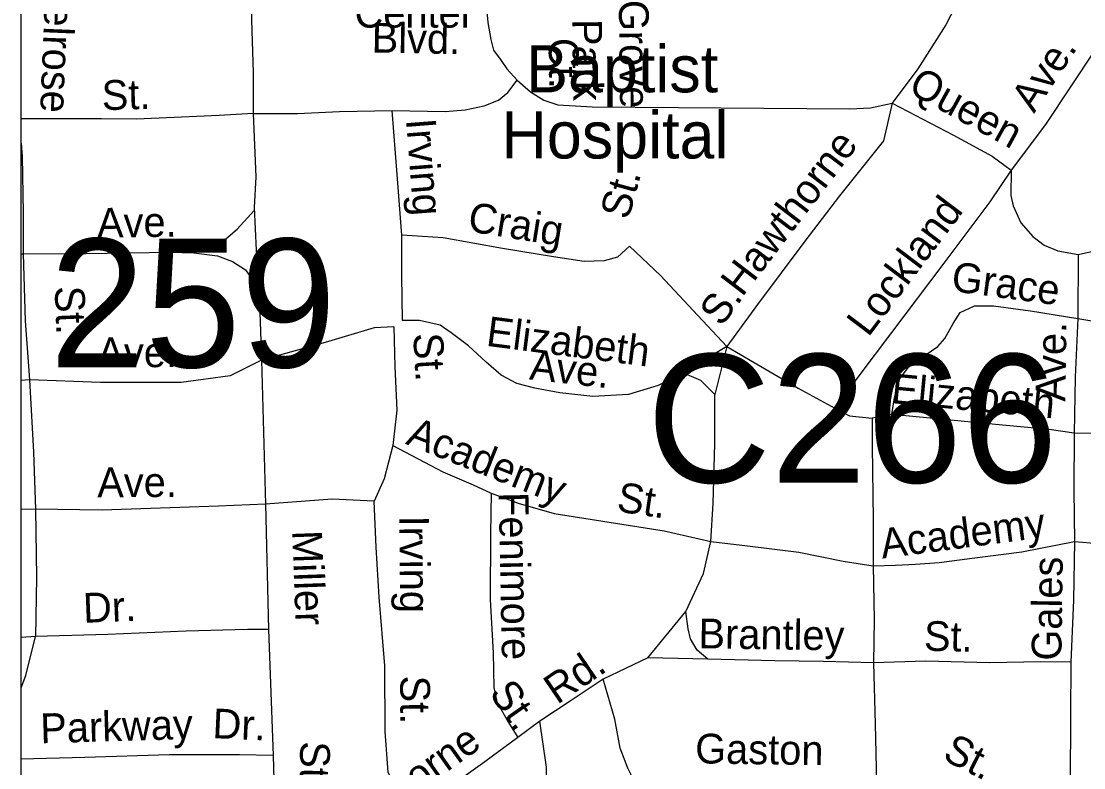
# Model space of a CAD drawing. Extents: x 1553981 to 1780076, y 812965 to 996873.
# Drawn here: x 1632323 to 1632747.1, y 847551.1 to 847849 of the extents above; entities that cross this region are included whole.
import ezdxf

# ---------------------------------------------------------------- set-up
doc = ezdxf.new("R2010")
doc.units = 0
for name, color, linetype in [('Default', 7, 'Continuous'), ('Exist Cultural Cemetery CELL', 7, 'Continuous'), ('Exist Road Non-System Type 51 Label', 7, 'Continuous'), ('Exist Road Secondary Structure Culvert Number Label', 7, 'Continuous'), ('Exist Road Secondary Structure Standard Bridge Number Label', 7, 'Continuous'), ('Map Preparation Border County Name Lower Right Label', 7, 'Continuous')]:
    doc.layers.add(name, color=color, linetype=linetype)

msp = doc.modelspace()

# ---------------------------------------------------------------- linework, layer by layer
at = {"layer": 'Default'}
msp.add_lwpolyline([(1632323.05, 848155.4), (1636375.85, 848155.4), (1636375.85, 845052.3), (1632323.05, 845052.3)], close=True, dxfattribs=at)
at = {"layer": 'Map Preparation Border County Name Lower Right Label'}
for p, q in [((1632744.86, 847755.83), (1632744.71, 847730.34)), ((1632417.86, 847744.12), (1632418.98, 847713.73)), ((1632604.69, 847719.18), (1632587.04, 847708.7)), ((1632604.69, 847719.18), (1632599.9, 847700.01)), ((1632418.98, 847713.73), (1632420.54, 847656.26)), ((1632670.45, 847691.98), (1632662.64, 847690.64)), ((1632420.54, 847656.26), (1632421.71, 847606.22)), ((1632573.08, 847594.97), (1632588.34, 847613.5)), ((1632421.71, 847606.22), (1632423.58, 847555.92)), ((1632573.08, 847594.97), (1632555.27, 847586.44)), ((1632597.03, 847594.39), (1632573.08, 847594.97)), ((1632529.98, 847569.66), (1632521.17, 847563.12)), ((1632423.58, 847555.92), (1632425, 847506.37))]:
    msp.add_line(p, q, dxfattribs=at)
for points in [[(1632413.35, 847903.71), (1632414.89, 847861.64), (1632414.89, 847849.41), (1632415.64, 847828.52), (1632415.64, 847812.15)], [(1632707.26, 847879.06), (1632703.1, 847868.89), (1632692.04, 847847.55), (1632680.89, 847829.92), (1632670.68, 847816.3)], [(1632508.16, 847860.55), (1632509.29, 847848.45), (1632510.42, 847841.64), (1632511.56, 847837.48), (1632514.58, 847833.32), (1632516.85, 847829.92), (1632521.01, 847825.38)], [(1632761.28, 847853.8), (1632751.54, 847837.47), (1632731.85, 847807.77), (1632718.1, 847789.49)], [(1632471.13, 847813.28), (1632492.28, 847812.9), (1632500.22, 847813.65), (1632507.78, 847815.17), (1632513.45, 847817.44), (1632517.23, 847820.46), (1632521.01, 847825.38)], [(1632521.01, 847825.38), (1632526.3, 847820.84), (1632531.59, 847817.44), (1632537.26, 847815.55), (1632544.06, 847815.17), (1632550.87, 847814.79), (1632653.68, 847814.03), (1632661.99, 847814.41), (1632670.68, 847816.3)], [(1632415.64, 847812.15), (1632433.32, 847812.15), (1632450.06, 847812.9), (1632471.13, 847813.28)], [(1632474.97, 847763.61), (1632473.08, 847787.86), (1632471.13, 847813.28)], [(1632670.68, 847816.3), (1632667.11, 847801.21), (1632649.55, 847779.23), (1632635.78, 847761.19), (1632616.91, 847735.99), (1632604.69, 847719.18)], [(1632670.68, 847816.3), (1632695.12, 847803.54), (1632710.48, 847795.07), (1632718.1, 847789.49)], [(1632415.64, 847812.15), (1632402.1, 847811.4), (1632369.06, 847809.89), (1632355.04, 847809.98), (1632323.05, 847809.98)], [(1632415.64, 847812.15), (1632416.64, 847786.93), (1632415.98, 847774.6)], [(1632323.05, 847800.27), (1632323.45, 847794.93), (1632323.82, 847772.35), (1632323.82, 847756.16)], [(1632718.1, 847789.49), (1632709.66, 847776.88), (1632691.31, 847752.41), (1632670.41, 847724.75), (1632657.66, 847707.95), (1632647.71, 847694.59)], [(1632718.1, 847789.49), (1632718, 847779.46), (1632718.94, 847775.24), (1632721.97, 847768.48), (1632726.72, 847763.1), (1632731.23, 847759.63), (1632736.76, 847757.3), (1632744.86, 847755.83)], [(1632391.91, 847756.54), (1632398.68, 847758.8), (1632404.7, 847762.18), (1632409.21, 847765.95), (1632416.03, 847773.46)], [(1632415.98, 847774.6), (1632416.74, 847757.67), (1632417.86, 847744.12)], [(1632744.86, 847755.83), (1632751.41, 847757.3), (1632758.42, 847760.88), (1632766.25, 847767.25), (1632772.82, 847771.9), (1632777.33, 847773.28), (1632781.83, 847773.52), (1632790.34, 847773.64)], [(1632475.2, 847729.61), (1632474.96, 847747.35), (1632474.97, 847763.61)], [(1632565.83, 847759.24), (1632561.01, 847754.81), (1632555.73, 847753.39), (1632547.74, 847753.03), (1632535.53, 847754.95), (1632515.11, 847758.24), (1632491.43, 847762.6), (1632474.97, 847763.61)], [(1632604.69, 847719.18), (1632593.13, 847731.59), (1632578.12, 847747.56), (1632565.83, 847759.24)], [(1632323.05, 847756.14), (1632323.82, 847756.16)], [(1632323.82, 847756.16), (1632348.95, 847756.33), (1632382.43, 847756.83), (1632391.91, 847756.54)], [(1632323.82, 847756.16), (1632324.58, 847729.44), (1632326.38, 847705.92)], [(1632391.91, 847756.54), (1632401.31, 847755.41), (1632407.33, 847753.15), (1632412.6, 847749.76), (1632418.04, 847741.98)], [(1632670.45, 847691.98), (1632671.56, 847698.71), (1632673.67, 847706.42), (1632677.24, 847711.1), (1632683.81, 847715.77), (1632688.86, 847719.2), (1632691.65, 847722.39), (1632694.97, 847728.33), (1632697.79, 847732.8), (1632703.47, 847735.43), (1632711.07, 847735.35), (1632725.79, 847733.38), (1632744.71, 847730.34)], [(1632587.04, 847708.7), (1632577.21, 847703.6), (1632565.43, 847700.04), (1632551.18, 847699.25), (1632537.95, 847700.69), (1632527.98, 847702.6), (1632520.77, 847704.45), (1632514.58, 847707.8), (1632508.66, 847712.87), (1632501.54, 847719.47), (1632494.61, 847724.59), (1632490.17, 847727.63), (1632481.96, 847729.52), (1632475.2, 847729.61)], [(1632744.71, 847730.34), (1632743.61, 847706.88), (1632743.26, 847684.65)], [(1632744.71, 847730.34), (1632766.38, 847726.78), (1632789.83, 847723.93)], [(1632471.73, 847727.03), (1632463.91, 847726.64), (1632444.37, 847720.77), (1632418.98, 847713.73)], [(1632471.73, 847727.03), (1632472.12, 847711), (1632472.9, 847693.8), (1632471.33, 847679.72)], [(1632604.69, 847719.18), (1632615.56, 847712.78), (1632633.14, 847702.52), (1632647.71, 847694.59)], [(1632418.98, 847713.73), (1632406.47, 847707.48), (1632386.88, 847704.79), (1632354.66, 847704.79), (1632326.38, 847705.92)], [(1632599.9, 847700.01), (1632594.23, 847705.61), (1632587.04, 847708.7)], [(1632326.38, 847705.92), (1632323.05, 847705.67)], [(1632326.38, 847705.92), (1632327.94, 847676.98), (1632328.72, 847654.31)], [(1632598.26, 847641.34), (1632599.24, 847656.55), (1632599.85, 847680.28), (1632599.9, 847700.01)], [(1632647.71, 847694.59), (1632653.65, 847691.52), (1632662.64, 847690.64)], [(1632662.64, 847690.64), (1632662.71, 847679.38), (1632663.02, 847650.16), (1632662.99, 847631.67)], [(1632743.26, 847684.65), (1632733.31, 847686.05), (1632711.86, 847688.11), (1632689.89, 847690.18), (1632670.45, 847691.98)], [(1632743.26, 847684.65), (1632743.18, 847661.91), (1632743.36, 847641.42)], [(1632789.21, 847683.47), (1632765.24, 847684.33), (1632743.26, 847684.65)], [(1632471.33, 847679.72), (1632467.82, 847666.43), (1632463.91, 847657.44)], [(1632471.33, 847679.72), (1632491.26, 847669.15), (1632503.44, 847663.97), (1632510.62, 847660.63)], [(1632510.62, 847660.63), (1632510.37, 847644.4), (1632510.24, 847618.16), (1632511.41, 847596.9), (1632511.7, 847583.16), (1632512.86, 847577.38), (1632517.47, 847569.09), (1632521.17, 847563.12)], [(1632510.62, 847660.63), (1632521.3, 847656.71), (1632535.72, 847652.51), (1632555.17, 847649.47), (1632579.58, 847645.6), (1632598.26, 847641.34)], [(1632420.54, 847656.26), (1632401.79, 847655.48), (1632355.29, 847653.92), (1632328.72, 847654.31)], [(1632463.91, 847657.44), (1632447.11, 847658.22), (1632420.54, 847656.26)], [(1632479.44, 847533.43), (1632475.74, 847536.84), (1632472.9, 847542.24), (1632469.49, 847549.36), (1632468.22, 847565.56), (1632468.11, 847591.8), (1632465.86, 847619.12), (1632464.69, 847639.06), (1632463.91, 847657.44)], [(1632328.72, 847654.31), (1632323.05, 847654.1)], [(1632328.72, 847654.31), (1632329.11, 847626.94), (1632328.72, 847603.48)], [(1632588.34, 847613.5), (1632595.3, 847628.64), (1632598.26, 847641.34)], [(1632598.26, 847641.34), (1632612.95, 847639.62), (1632633.39, 847637.05), (1632651.07, 847633.51), (1632662.99, 847631.67)], [(1632662.99, 847631.67), (1632671.95, 847631.94), (1632679.97, 847632.35), (1632689.41, 847633.04), (1632702.55, 847634.77), (1632722.31, 847637.22), (1632743.36, 847641.42)], [(1632743.36, 847641.42), (1632743.01, 847617.94), (1632741.88, 847593.23)], [(1632743.36, 847641.42), (1632752.85, 847640.53), (1632771.57, 847639.75), (1632788.79, 847639.5)], [(1632662.99, 847631.67), (1632663.41, 847610.18), (1632663.16, 847592.95)], [(1632597.03, 847594.39), (1632592.85, 847598), (1632590.09, 847602.51), (1632589.22, 847606.48), (1632588.34, 847613.5)], [(1632421.71, 847606.22), (1632413.34, 847606.19), (1632388.87, 847605.57), (1632357.63, 847604.3), (1632328.72, 847603.48)], [(1632328.72, 847603.48), (1632323.05, 847603.13)], [(1632323.05, 847583.01), (1632324.81, 847587.84), (1632328.72, 847603.48)], [(1632663.16, 847592.95), (1632643.23, 847593.43), (1632623.75, 847593.72), (1632597.03, 847594.39)], [(1632741.88, 847593.23), (1632729.9, 847593.39), (1632709.66, 847592.95), (1632683.93, 847593.58), (1632663.16, 847592.95)], [(1632663.16, 847592.95), (1632663.79, 847568.44), (1632664.44, 847545.19)], [(1632741.88, 847593.23), (1632741.8, 847571.99), (1632741.65, 847545), (1632741.55, 847521.52)], [(1632555.27, 847586.44), (1632542.48, 847577.91), (1632529.98, 847569.66)], [(1632567.82, 847545.58), (1632565.15, 847550.89), (1632562.01, 847558.93), (1632559.95, 847570.45), (1632555.27, 847586.44)], [(1632534.29, 847525.35), (1632532.98, 847536.85), (1632532.7, 847551.37), (1632529.98, 847569.66)], [(1632521.17, 847563.12), (1632508.09, 847553.45), (1632489.96, 847540.54), (1632479.44, 847533.43)], [(1632423.58, 847555.92), (1632410.11, 847556.28), (1632382.14, 847556.2), (1632348.4, 847555.21), (1632323.05, 847554.54)]]:
    msp.add_lwpolyline(points, dxfattribs=at)

# ---------------------------------------------------------------- texts
at = {"layer": 'Exist Cultural Cemetery CELL'}
for s, p in [('Baptist', (1632524.55, 847820.59)), ('Hospital', (1632514.7, 847794.2))]:
    msp.add_text(s, height=18.75, dxfattribs=at).set_placement(p)
at = {"layer": 'Exist Road Non-System Type 51 Label'}
for s, rotation, p in [('Melrose', 267.6724, (1632332.91, 847869.07)), ('Center', 0.0174, (1632456.04, 847846.4)), ('Grove', 270.7268, (1632561.51, 847857.4)), ('Blvd.', 358.9346, (1632462.82, 847836.49)), ('Park', 270.7268, (1632542.93, 847849.76)), ('Ct.', 270.7268, (1632533.54, 847842.24)), ('Ave.', 56.4537, (1632727.23, 847811.94)), ('St.', 1.5841, (1632355.33, 847813.47)), ('Queen', 331.1398, (1632676.52, 847820.82)), ('Irving', 274.4431, (1632476.59, 847809.74)), ('Hawthorne', 52.6258, (1632610.79, 847738.61)), ('St.', 74.5411, (1632565.34, 847769.38)), ('Lockland', 52.9357, (1632661.08, 847722.6)), ('Craig', 350.844, (1632500.84, 847765.23)), ('Ave.', 0.8492, (1632353.36, 847762.55)), ('Grace', 352.3584, (1632693.83, 847741.36)), ('St.', 272.306, (1632336.38, 847743.11)), ('S.', 53.9819, (1632602.54, 847726.69)), ('Elizabeth', 352.6529, (1632508.26, 847719.5)), ('Ave.', 89.1247, (1632739.73, 847697.14)), ('Ave.', 359.9942, (1632353.44, 847710.94)), ('St.', 273.2363, (1632479.45, 847724.32)), ('Ave.', 353.649, (1632525.57, 847706.05)), ('Elizabeth', 354.6127, (1632669.97, 847696.61)), ('Academy', 338.2425, (1632476.06, 847680.4)), ('Ave.', 0.3016, (1632353.41, 847659)), ('St.', 351.4059, (1632560.35, 847653.45)), ('Fenimore', 271.1443, (1632513.57, 847660.99)), ('Academy', 7.4722, (1632666.69, 847634.54)), ('Irving', 270.5741, (1632473.9, 847651.65)), ('Miller', 272.0938, (1632431.17, 847645.68)), ('Gales', 89.1749, (1632738.13, 847593.77)), ('Dr.', 2.3227, (1632347.94, 847608.9)), ('Brantley', 359.1316, (1632593.26, 847598.77)), ('St.', 358.6147, (1632683.21, 847597.81)), ('Rd.', 34.1271, (1632536.92, 847576.11)), ('St.', 270.2579, (1632474.28, 847587.85)), ('St.', 304.9275, (1632509.48, 847580.85)), ('Parkway', 1.6828, (1632330.8, 847560.84)), ('Dr.', 357.4943, (1632399.21, 847562.92)), ('Haw- thorne', 35.3661, (1632436.8, 847509.45)), ('Gaston', 359.1519, (1632591.94, 847552.87)), ('St.', 333.2775, (1632690.25, 847554.6)), ('St.', 269.3672, (1632434.4, 847561.72))]:
    msp.add_text(s, height=11.875, rotation=rotation, dxfattribs=at).set_placement(p)
at = {"layer": 'Exist Road Secondary Structure Culvert Number Label'}
msp.add_text('C266', height=51.263, dxfattribs=at).set_placement((1632572.72, 847664.86))
at = {"layer": 'Exist Road Secondary Structure Standard Bridge Number Label'}
msp.add_text('259', height=51.263, dxfattribs=at).set_placement((1632334.36, 847710.89))

doc.saveas('drawing.dxf')
